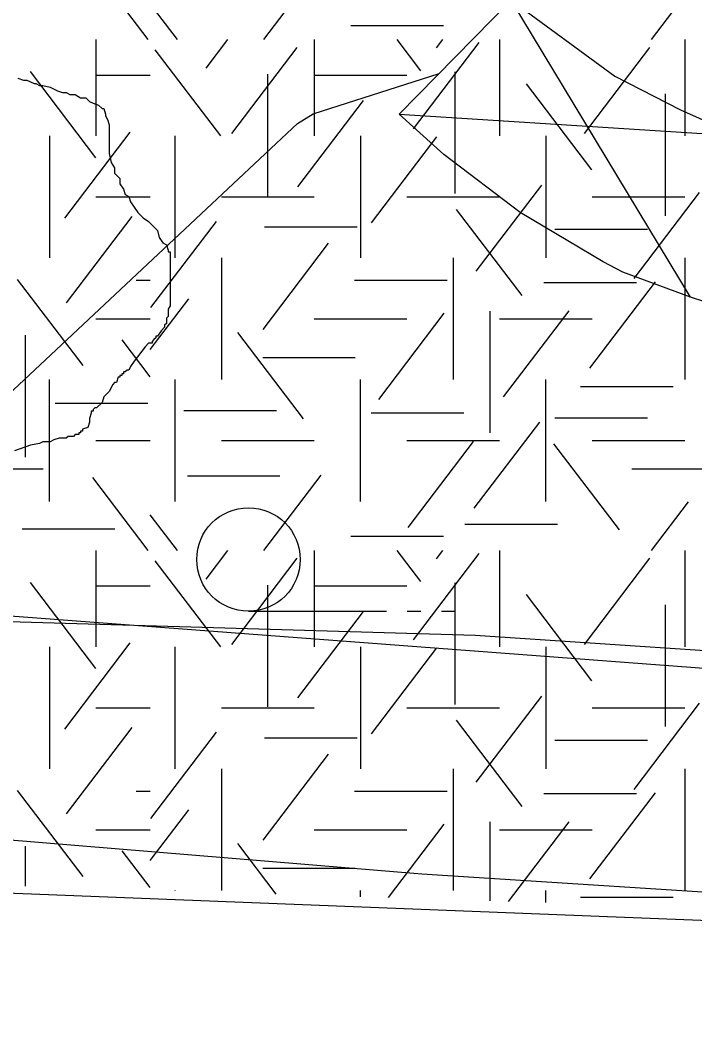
# Model space of a CAD drawing. Extents: x 419101 to 420177, y 4451541 to 4452254.
# Drawn here: x 420112.01 to 420121.79, y 4452096.01 to 4452110.65 of the extents above; entities that cross this region are included whole.
import ezdxf

# ---------------------------------------------------------------- set-up
doc = ezdxf.new("R2010")
doc.units = 0
for name, color, linetype in [('3_HALİHAZIR', 7, 'Continuous'), ('Level 10', 7, 'Continuous'), ('Level 3', 7, 'Continuous'), ('Level 41', 7, 'Continuous'), ('Level 62', 7, 'Continuous')]:
    doc.layers.add(name, color=color, linetype=linetype)

msp = doc.modelspace()

# ---------------------------------------------------------------- linework, layer by layer
at = {"layer": '3_HALİHAZIR'}
for p, q in [((420121.734, 4452106.638), (420119.134, 4452110.942)), ((420117.51, 4452109.293), (420122.441, 4452108.974)), ((420115.324, 4452102.083), (420117.324, 4452102.083)), ((420117.624, 4452102.083), (420117.824, 4452102.083)), ((420118.124, 4452102.083), (420118.324, 4452102.083))]:
    msp.add_line(p, q, dxfattribs=at)
msp.add_lwpolyline([(420117.51, 4452109.293), (420119.134, 4452110.942), (420120.637, 4452109.842), (420121.586, 4452109.356), (420122.441, 4452108.974), (420124.01, 4452108.555), (420127.796, 4452108.093), (420128.402, 4452108.061), (420128.238, 4452105.645), (420127.23, 4452105.652), (420126.423, 4452105.721), (420125.186, 4452105.871), (420123.63, 4452106.167), (420122.356, 4452106.436), (420121.734, 4452106.638), (420120.751, 4452106.998), (420120.465, 4452107.152), (420119.262, 4452107.866), (420118.154, 4452108.708)], close=True, dxfattribs=at)
for points in [[(420109.281, 4452102.005), (420109.133, 4452102.068), (420109.019, 4452102.158), (420109.003, 4452102.229), (420109.018, 4452102.479), (420109.19, 4452102.74), (420116.037, 4452109.158), (420116.26, 4452109.295), (420118.087, 4452109.879)], [(420164.488, 4452106), (420160.99, 4452103.84), (420158.336, 4452102.394), (420156.338, 4452101.401), (420154.535, 4452100.501), (420152.013, 4452099.366), (420149.879, 4452098.564), (420148.37, 4452098.124), (420147.124, 4452097.819), (420145.458, 4452097.479), (420143.16, 4452097.173), (420141.332, 4452096.943), (420138.406, 4452096.843), (420133.943, 4452097.056), (420125, 4452097.81), (420117.836, 4452098.27), (420108.94, 4452099.003), (420097.238, 4452100.03), (420086.036, 4452100.722), (420072.68, 4452101.567), (420063.155, 4452102.17)], [(420135.376, 4452100.761), (420128.547, 4452101.07), (420118.611, 4452101.731), (420108.707, 4452102.021)]]:
    msp.add_lwpolyline(points, dxfattribs=at)
msp.add_circle((420115.324, 4452102.833), 0.75, dxfattribs=at)
at = {"layer": 'Level 10'}
msp.add_lwpolyline([(420172.015, 4452132.085), (420166.354, 4452121.651), (420154.084, 4452107.454), (420148.992, 4452104.466), (420135.121, 4452100.775), (420128.273, 4452100.775), (420088.864, 4452103.747), (420090.277, 4452157.648), (420080.445, 4452158.44), (420077.635, 4452160.901), (420080.093, 4452171.272), (420094.784, 4452215.574)], dxfattribs=at)
at = {"layer": 'Level 3'}
for points in [[(420111.982, 4452109.812), (420112.06, 4452109.786), (420112.112, 4452109.786), (420112.164, 4452109.76), (420112.215, 4452109.734), (420112.241, 4452109.734), (420112.293, 4452109.708), (420112.345, 4452109.708), (420112.449, 4452109.682), (420112.553, 4452109.63), (420112.63, 4452109.604), (420112.682, 4452109.604), (420112.734, 4452109.578), (420112.786, 4452109.578), (420112.812, 4452109.578), (420112.89, 4452109.527), (420112.968, 4452109.527), (420113.02, 4452109.475), (420113.071, 4452109.449), (420113.149, 4452109.423), (420113.201, 4452109.371), (420113.227, 4452109.371), (420113.253, 4452109.293), (420113.253, 4452109.267), (420113.279, 4452109.215), (420113.305, 4452109.137), (420113.305, 4452109.111), (420113.305, 4452109.033), (420113.305, 4452108.981), (420113.305, 4452108.903), (420113.305, 4452108.877), (420113.305, 4452108.799), (420113.305, 4452108.722), (420113.331, 4452108.592), (420113.383, 4452108.514), (420113.383, 4452108.436), (420113.461, 4452108.358), (420113.461, 4452108.28), (420113.512, 4452108.202), (420113.538, 4452108.124), (420113.59, 4452108.098), (420113.616, 4452108.02), (420113.668, 4452107.942), (420113.72, 4452107.865), (420113.798, 4452107.787), (420113.876, 4452107.735), (420113.927, 4452107.683), (420113.953, 4452107.657), (420114.005, 4452107.605), (420114.031, 4452107.501), (420114.083, 4452107.423), (420114.135, 4452107.397), (420114.161, 4452107.319), (420114.161, 4452107.293), (420114.187, 4452107.293), (420114.187, 4452107.267), (420114.187, 4452107.241), (420114.187, 4452107.189), (420114.187, 4452107.086), (420114.187, 4452107.034), (420114.187, 4452106.956), (420114.187, 4452106.878), (420114.187, 4452106.8), (420114.187, 4452106.722), (420114.187, 4452106.644), (420114.187, 4452106.592), (420114.187, 4452106.514), (420114.161, 4452106.462), (420114.161, 4452106.358), (420114.135, 4452106.332), (420114.135, 4452106.255), (420114.109, 4452106.229), (420114.109, 4452106.203), (420114.057, 4452106.151), (420114.005, 4452106.073), (420113.979, 4452106.073), (420113.979, 4452106.047), (420113.953, 4452106.021), (420113.927, 4452105.995), (420113.927, 4452105.969), (420113.902, 4452105.969), (420113.876, 4452105.969)], [(420113.876, 4452105.969), (420113.824, 4452105.917), (420113.668, 4452105.709), (420113.616, 4452105.631), (420113.59, 4452105.579), (420113.564, 4452105.579), (420113.538, 4452105.553), (420113.512, 4452105.553), (420113.512, 4452105.527), (420113.486, 4452105.527), (420113.486, 4452105.501), (420113.461, 4452105.501), (420113.461, 4452105.475), (420113.435, 4452105.475), (420113.409, 4452105.398), (420113.383, 4452105.398), (420113.357, 4452105.372), (420113.305, 4452105.268), (420113.227, 4452105.19), (420113.201, 4452105.112), (420113.123, 4452105.034), (420113.097, 4452105.034), (420113.071, 4452105.008), (420113.071, 4452104.982), (420113.045, 4452104.982), (420113.045, 4452104.956), (420113.02, 4452104.878), (420113.02, 4452104.826), (420112.994, 4452104.748), (420112.916, 4452104.722), (420112.916, 4452104.696), (420112.89, 4452104.696), (420112.89, 4452104.67), (420112.864, 4452104.67), (420112.864, 4452104.644), (420112.838, 4452104.644), (420112.812, 4452104.644), (420112.786, 4452104.619), (420112.76, 4452104.619), (420112.734, 4452104.619), (420112.708, 4452104.619), (420112.682, 4452104.593), (420112.656, 4452104.593), (420112.63, 4452104.593), (420112.604, 4452104.593), (420112.579, 4452104.593), (420112.501, 4452104.567), (420112.449, 4452104.541), (420112.371, 4452104.541), (420112.345, 4452104.541), (420112.293, 4452104.515), (420112.164, 4452104.489), (420111.93, 4452104.411)]]:
    msp.add_lwpolyline(points, dxfattribs=at)
at = {"layer": 'Level 41'}
for p, q in [((420115.547, 4452110.373), (420116.232, 4452111.275)), ((420113.871, 4452110.373), (420113.368, 4452111.035)), ((420121.167, 4452110.373), (420121.704, 4452111.079)), ((420114.294, 4452110.373), (420113.9, 4452110.891)), ((420116.809, 4452110.579), (420118.152, 4452110.579)), ((420113.112, 4452110.373), (420113.112, 4452108.975)), ((420113.112, 4452110.373), (420113.112, 4452108.975)), ((420114.71, 4452109.956), (420115.027, 4452110.373)), ((420116.276, 4452110.373), (420116.276, 4452108.975)), ((420117.825, 4452109.921), (420117.481, 4452110.373)), ((420117.718, 4452109.079), (420118.668, 4452110.329)), ((420118.051, 4452110.253), (420118.142, 4452110.373)), ((420118.962, 4452110.373), (420118.962, 4452108.975)), ((420121.648, 4452110.373), (420121.648, 4452108.975)), ((420114.921, 4452108.975), (420113.972, 4452110.225)), ((420115.081, 4452109.01), (420116.03, 4452110.26)), ((420120.195, 4452109.01), (420121.144, 4452110.26)), ((420113.113, 4452108.659), (420112.164, 4452109.908)), ((420113.112, 4452109.859), (420113.9, 4452109.859)), ((420115.601, 4452109.871), (420115.601, 4452108.104)), ((420116.276, 4452109.859), (420117.619, 4452109.859)), ((420118.318, 4452109.906), (420118.318, 4452108.139)), ((420120.302, 4452108.484), (420119.353, 4452109.733)), ((420121.366, 4452109.585), (420121.366, 4452107.818)), ((420116.041, 4452108.238), (420116.99, 4452109.488)), ((420112.441, 4452108.975), (420112.441, 4452107.208)), ((420112.441, 4452108.975), (420112.441, 4452107.208)), ((420112.661, 4452107.782), (420113.61, 4452109.032)), ((420114.262, 4452107.208), (420114.262, 4452108.975)), ((420116.948, 4452108.975), (420116.948, 4452107.208)), ((420119.634, 4452108.975), (420119.634, 4452107.208)), ((420117.107, 4452107.713), (420118.056, 4452108.963)), ((420118.624, 4452107.012), (420119.575, 4452108.261)), ((420120.915, 4452106.907), (420121.864, 4452108.157)), ((420113.112, 4452108.091), (420113.9, 4452108.091)), ((420114.933, 4452108.091), (420116.276, 4452108.091)), ((420117.619, 4452108.091), (420118.962, 4452108.091)), ((420120.305, 4452108.091), (420121.648, 4452108.091)), ((420112.687, 4452106.556), (420113.637, 4452107.805)), ((420119.29, 4452106.662), (420118.34, 4452107.911)), ((420113.91, 4452106.487), (420114.859, 4452107.736)), ((420115.557, 4452107.657), (420116.9, 4452107.657)), ((420119.765, 4452107.621), (420121.108, 4452107.621)), ((420115.535, 4452106.17), (420116.484, 4452107.42)), ((420114.933, 4452107.208), (420114.933, 4452105.441)), ((420118.291, 4452107.208), (420118.291, 4452105.441)), ((420121.648, 4452107.208), (420121.648, 4452105.441)), ((420112.926, 4452105.644), (420111.977, 4452106.893)), ((420113.696, 4452106.884), (420113.9, 4452106.884)), ((420116.863, 4452106.884), (420118.206, 4452106.884)), ((420119.605, 4452106.851), (420120.948, 4452106.851)), ((420120.275, 4452105.61), (420121.225, 4452106.86)), ((420113.9, 4452105.878), (420114.459, 4452106.614)), ((420117.212, 4452105.154), (420118.162, 4452106.404)), ((420118.823, 4452106.436), (420118.823, 4452104.668)), ((420119.023, 4452105.19), (420119.972, 4452106.439)), ((420113.112, 4452106.324), (420113.9, 4452106.324)), ((420116.276, 4452106.324), (420117.619, 4452106.324)), ((420118.962, 4452106.324), (420120.305, 4452106.324)), ((420112.087, 4452106.086), (420112.087, 4452104.318)), ((420116.12, 4452104.873), (420115.171, 4452106.123)), ((420113.9, 4452105.484), (420113.494, 4452106.018)), ((420115.53, 4452105.764), (420116.873, 4452105.764)), ((420112.441, 4452103.673), (420112.441, 4452105.441)), ((420114.262, 4452103.673), (420114.262, 4452105.441)), ((420116.948, 4452103.673), (420116.948, 4452105.441)), ((420119.634, 4452103.673), (420119.634, 4452105.441)), ((420120.139, 4452105.343), (420121.482, 4452105.343)), ((420112.523, 4452105.098), (420113.866, 4452105.098)), ((420114.385, 4452104.992), (420115.728, 4452104.992)), ((420117.102, 4452104.958), (420118.445, 4452104.958)), ((420119.765, 4452104.887), (420121.108, 4452104.887)), ((420118.598, 4452103.576), (420119.547, 4452104.826)), ((420113.112, 4452104.557), (420113.9, 4452104.557)), ((420114.933, 4452104.557), (420116.276, 4452104.557)), ((420117.619, 4452104.557), (420118.962, 4452104.557)), ((420117.638, 4452103.297), (420118.587, 4452104.546)), ((420120.701, 4452103.262), (420119.751, 4452104.511)), ((420120.305, 4452104.557), (420121.648, 4452104.557)), ((420111.005, 4452104.15), (420112.348, 4452104.15)), ((420120.884, 4452104.15), (420122.227, 4452104.15)), ((420113.871, 4452102.964), (420113.069, 4452104.02)), ((420114.439, 4452104.046), (420115.781, 4452104.046)), ((420115.547, 4452102.964), (420116.376, 4452104.055)), ((420121.167, 4452102.964), (420121.704, 4452103.67)), ((420114.294, 4452102.964), (420113.9, 4452103.482)), ((420112.044, 4452103.276), (420113.387, 4452103.276)), ((420118.461, 4452103.345), (420119.804, 4452103.345)), ((420116.809, 4452103.17), (420118.152, 4452103.17)), ((420113.112, 4452102.964), (420113.112, 4452101.566)), ((420113.112, 4452102.964), (420113.112, 4452101.566)), ((420114.71, 4452102.547), (420115.027, 4452102.964)), ((420115.081, 4452101.601), (420116.03, 4452102.851)), ((420116.276, 4452102.964), (420116.276, 4452101.566)), ((420117.825, 4452102.512), (420117.481, 4452102.964)), ((420117.718, 4452101.67), (420118.668, 4452102.92)), ((420118.051, 4452102.844), (420118.142, 4452102.964)), ((420118.962, 4452102.964), (420118.962, 4452101.566)), ((420120.195, 4452101.601), (420121.144, 4452102.851)), ((420121.648, 4452102.964), (420121.648, 4452101.566)), ((420114.921, 4452101.566), (420113.972, 4452102.816)), ((420113.113, 4452101.25), (420112.164, 4452102.499)), ((420113.112, 4452102.45), (420113.9, 4452102.45)), ((420115.601, 4452102.462), (420115.601, 4452100.695)), ((420116.276, 4452102.45), (420117.619, 4452102.45)), ((420118.318, 4452102.497), (420118.318, 4452100.73)), ((420120.302, 4452101.075), (420119.353, 4452102.324)), ((420121.366, 4452102.176), (420121.366, 4452100.409)), ((420116.041, 4452100.829), (420116.99, 4452102.079)), ((420112.441, 4452101.566), (420112.441, 4452099.799)), ((420112.441, 4452101.566), (420112.441, 4452099.799)), ((420112.661, 4452100.373), (420113.61, 4452101.623)), ((420114.262, 4452099.799), (420114.262, 4452101.566)), ((420116.948, 4452101.566), (420116.948, 4452099.799)), ((420117.107, 4452100.304), (420118.056, 4452101.554)), ((420119.634, 4452101.566), (420119.634, 4452099.799)), ((420118.624, 4452099.603), (420119.575, 4452100.852)), ((420113.112, 4452100.682), (420113.9, 4452100.682)), ((420114.933, 4452100.682), (420116.276, 4452100.682)), ((420117.619, 4452100.682), (420118.962, 4452100.682)), ((420120.305, 4452100.682), (420121.648, 4452100.682)), ((420120.915, 4452099.498), (420121.864, 4452100.748)), ((420119.29, 4452099.253), (420118.34, 4452100.502)), ((420112.687, 4452099.147), (420113.637, 4452100.396)), ((420113.91, 4452099.078), (420114.859, 4452100.327)), ((420115.557, 4452100.248), (420116.9, 4452100.248)), ((420119.765, 4452100.212), (420121.108, 4452100.212)), ((420115.535, 4452098.761), (420116.484, 4452100.011)), ((420114.933, 4452099.799), (420114.933, 4452098.032)), ((420118.291, 4452099.799), (420118.291, 4452098.032)), ((420121.648, 4452099.799), (420121.648, 4452098.032)), ((420112.926, 4452098.235), (420111.977, 4452099.484)), ((420113.696, 4452099.475), (420113.9, 4452099.475)), ((420116.863, 4452099.475), (420118.206, 4452099.475)), ((420119.605, 4452099.442), (420120.948, 4452099.442)), ((420120.275, 4452098.201), (420121.225, 4452099.451)), ((420113.9, 4452098.469), (420114.459, 4452099.205)), ((420118.823, 4452099.027), (420118.823, 4452097.884)), ((420119.094, 4452097.875), (420119.972, 4452099.03)), ((420113.112, 4452098.915), (420113.9, 4452098.915)), ((420116.276, 4452098.915), (420117.619, 4452098.915)), ((420117.353, 4452097.93), (420118.162, 4452098.995)), ((420118.962, 4452098.915), (420120.305, 4452098.915)), ((420112.087, 4452098.677), (420112.087, 4452098.098)), ((420113.9, 4452098.075), (420113.494, 4452098.609)), ((420115.727, 4452097.982), (420115.171, 4452098.714)), ((420115.53, 4452098.355), (420116.873, 4452098.355)), ((420114.262, 4452098.029), (420114.262, 4452098.032)), ((420116.948, 4452097.943), (420116.948, 4452098.032)), ((420119.634, 4452097.858), (420119.634, 4452098.032)), ((420120.139, 4452097.934), (420121.482, 4452097.934))]:
    msp.add_line(p, q, dxfattribs=at)
at = {"layer": 'Level 62'}
msp.add_lwpolyline([(419778.559, 4452073.442), (419871.018, 4452094.011), (419927.586, 4452102.757), (419954.258, 4452105.395), (419990.737, 4452107.031), (420025.741, 4452105.666), (420096.573, 4452098.597), (420139.444, 4452096.916)], dxfattribs=at)

doc.saveas('drawing.dxf')
